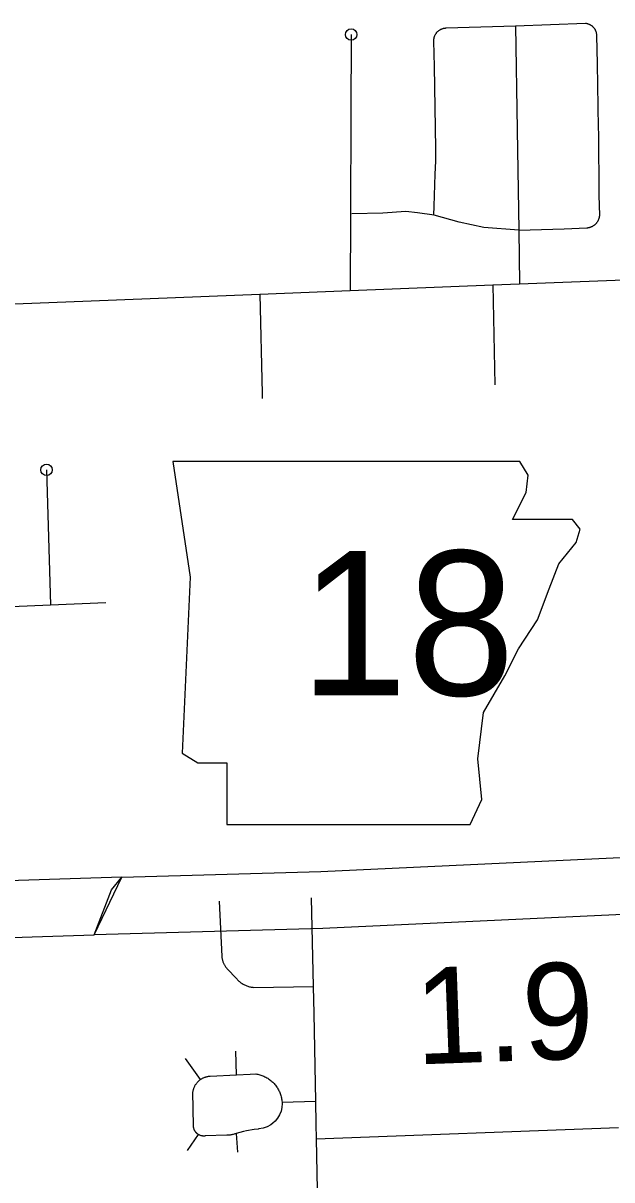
# Model space of a CAD drawing. Extents: x 309348 to 309445, y 336383 to 336484.
# Drawn here: x 309358.452 to 309359.624, y 336386.222 to 336388.526 of the extents above; entities that cross this region are included whole.
import ezdxf

# ---------------------------------------------------------------- set-up
doc = ezdxf.new("R2010")
doc.units = 0
doc.layers.add('R_Annotation', color=7, linetype='Continuous')

msp = doc.modelspace()

# ---------------------------------------------------------------- linework, layer by layer
at = {"layer": 'R_Annotation'}
for points in [[(309359.4322, 336388.5203), (309359.5715, 336388.5255), (309359.5724, 336388.5254), (309359.5732, 336388.5253), (309359.5741, 336388.5251), (309359.5749, 336388.5249), (309359.5757, 336388.5247), (309359.5765, 336388.5244), (309359.5774, 336388.5241), (309359.5782, 336388.5238), (309359.5789, 336388.5235), (309359.5797, 336388.5231), (309359.5805, 336388.5227), (309359.5812, 336388.5223), (309359.582, 336388.5219), (309359.5827, 336388.5214), (309359.5834, 336388.5209), (309359.5841, 336388.5204), (309359.5848, 336388.5199), (309359.5854, 336388.5193), (309359.586, 336388.5187), (309359.5866, 336388.5181), (309359.5872, 336388.5175)], [(309359.105, 336388.5027), (309359.1045, 336388.3455)], [(309359.2765, 336388.508), (309359.2758, 336388.5073), (309359.2752, 336388.5066), (309359.2746, 336388.5059), (309359.2741, 336388.5052), (309359.2736, 336388.5044), (309359.273, 336388.5036), (309359.2726, 336388.5028), (309359.2721, 336388.502), (309359.2717, 336388.5012), (309359.2713, 336388.5004), (309359.2709, 336388.4995), (309359.2706, 336388.4987), (309359.2703, 336388.4978), (309359.27, 336388.4969), (309359.2698, 336388.496), (309359.2696, 336388.4951), (309359.2694, 336388.4942), (309359.2692, 336388.4933), (309359.2691, 336388.4924), (309359.269, 336388.4915), (309359.269, 336388.4905), (309359.269, 336388.4896), (309359.2701, 336388.439), (309359.2728, 336388.2759), (309359.2727, 336388.2504), (309359.2718, 336388.225), (309359.2697, 336388.1609), (309359.269, 336388.1431)], [(309359.2765, 336388.508), (309359.2771, 336388.5086), (309359.2778, 336388.5092), (309359.2785, 336388.5099), (309359.2792, 336388.5104), (309359.2799, 336388.511), (309359.2807, 336388.5115), (309359.2815, 336388.512), (309359.2823, 336388.5125), (309359.2831, 336388.5129), (309359.2839, 336388.5133), (309359.2847, 336388.5137), (309359.2856, 336388.5141), (309359.2865, 336388.5144), (309359.2873, 336388.5147), (309359.2882, 336388.515), (309359.2891, 336388.5152), (309359.29, 336388.5154), (309359.2909, 336388.5156), (309359.2918, 336388.5157), (309359.2927, 336388.5158), (309359.2937, 336388.5159), (309359.2946, 336388.516), (309359.4322, 336388.5203)], [(309359.4322, 336388.5203), (309359.4356, 336388.313)], [(309359.5872, 336388.5175), (309359.5878, 336388.5168), (309359.5883, 336388.5162), (309359.5889, 336388.5155), (309359.5894, 336388.5148), (309359.5898, 336388.5141), (309359.5903, 336388.5133), (309359.5907, 336388.5126), (309359.5911, 336388.5118), (309359.5915, 336388.5111), (309359.5918, 336388.5103), (309359.5922, 336388.5095), (309359.5924, 336388.5087), (309359.5927, 336388.5078), (309359.5929, 336388.507), (309359.5932, 336388.5062), (309359.5933, 336388.5053), (309359.5935, 336388.5045), (309359.5936, 336388.5036), (309359.5937, 336388.5028), (309359.5938, 336388.5019), (309359.5938, 336388.5011), (309359.5951, 336388.4447), (309359.5973, 336388.3167)], [(309359.1045, 336388.3455), (309359.104, 336388.1427)], [(309359.5973, 336388.3167), (309359.5975, 336388.3051), (309359.5985, 336388.1831), (309359.5995, 336388.1422), (309359.5994, 336388.1413), (309359.5993, 336388.1404), (309359.5991, 336388.1395), (309359.5989, 336388.1386), (309359.5987, 336388.1377), (309359.5985, 336388.1369), (309359.5982, 336388.136), (309359.5979, 336388.1351), (309359.5976, 336388.1343), (309359.5973, 336388.1334), (309359.5969, 336388.1326), (309359.5965, 336388.1318), (309359.596, 336388.131), (309359.5956, 336388.1302), (309359.5951, 336388.1294), (309359.5945, 336388.1287), (309359.594, 336388.128), (309359.5934, 336388.1273), (309359.5928, 336388.1266), (309359.5922, 336388.1259), (309359.5915, 336388.1253)], [(309359.4356, 336388.313), (309359.4389, 336388.1131)], [(309359.104, 336388.1427), (309359.1029, 336387.9927)], [(309359.4389, 336388.1131), (309359.3695, 336388.1187), (309359.3204, 336388.129), (309359.2706, 336388.1429), (309359.2369, 336388.148), (309359.2142, 336388.1502), (309359.168, 336388.1473), (309359.1065, 336388.1458)], [(309359.4389, 336388.1131), (309359.529, 336388.1159), (309359.5743, 336388.1179), (309359.5752, 336388.118), (309359.5761, 336388.1181), (309359.577, 336388.1182), (309359.5779, 336388.1183), (309359.5788, 336388.1185), (309359.5797, 336388.1187), (309359.5806, 336388.1189), (309359.5815, 336388.1192), (309359.5823, 336388.1195), (309359.5832, 336388.1198), (309359.584, 336388.1202), (309359.5849, 336388.1206), (309359.5857, 336388.121), (309359.5865, 336388.1214), (309359.5872, 336388.1219), (309359.588, 336388.1224), (309359.5888, 336388.1229), (309359.5895, 336388.1235), (309359.5902, 336388.124), (309359.5909, 336388.1246), (309359.5915, 336388.1253)], [(309359.4389, 336388.1131), (309359.4405, 336388.0061)], [(309359.4405, 336388.0061), (309359.7, 336388.0164)], [(309358.9232, 336387.9855), (309359.1029, 336387.9927)], [(309359.1029, 336387.9927), (309359.3873, 336388.004)], [(309359.3873, 336388.004), (309359.4405, 336388.0061)], [(309359.3873, 336388.004), (309359.391, 336387.8054)], [(309358.1794, 336387.9563), (309358.5365, 336387.9705), (309358.9232, 336387.9855)], [(309358.9232, 336387.9855), (309358.9277, 336387.7881), (309358.9279, 336387.7778)], [(309358.4985, 336387.6357), (309358.5061, 336387.3671)], [(309358.5061, 336387.3671), (309358.6166, 336387.3713)], [(309358.3502, 336387.3602), (309358.5061, 336387.3671)], [(309358.6483, 336386.8248), (309359.0446, 336386.8357), (309359.6271, 336386.8631), (309360.1566, 336386.8834), (309360.2449, 336386.8918), (309360.5306, 336386.8981), (309360.8286, 336386.9101), (309361.4434, 336386.9305), (309361.5047, 336386.9362), (309361.7555, 336386.9394), (309362.5213, 336386.9685)], [(309362.5236, 336386.8548), (309361.7583, 336386.8258), (309361.5108, 336386.8226), (309361.4507, 336386.817), (309360.8327, 336386.7965), (309360.5341, 336386.7845), (309360.2516, 336386.7783), (309360.1642, 336386.7699), (309359.632, 336386.7496), (309359.0488, 336386.7221), (309358.5935, 336386.7096)], [(309356.9706, 336386.6572), (309358.5935, 336386.7096), (309358.6483, 336386.8248), (309356.8355, 336386.7664)], [(309358.5935, 336386.7096), (309358.6278, 336386.799), (309358.6483, 336386.8248)], [(309358.8425, 336386.7766), (309358.8473, 336386.6667), (309358.8475, 336386.6653), (309358.8477, 336386.6639), (309358.8479, 336386.6625), (309358.8482, 336386.6612), (309358.8485, 336386.6598), (309358.8488, 336386.6585), (309358.8493, 336386.6572), (309358.8497, 336386.6559), (309358.8502, 336386.6546), (309358.8508, 336386.6533), (309358.8513, 336386.652), (309358.852, 336386.6508), (309358.8526, 336386.6496), (309358.8533, 336386.6484), (309358.8541, 336386.6472), (309358.8549, 336386.6461), (309358.8557, 336386.645), (309358.8566, 336386.6439), (309358.8575, 336386.6428), (309358.8584, 336386.6418), (309358.8593, 336386.6408), (309358.8754, 336386.6239), (309358.8765, 336386.6225), (309358.8777, 336386.6212), (309358.8788, 336386.62), (309358.8801, 336386.6187), (309358.8813, 336386.6176), (309358.8826, 336386.6164), (309358.884, 336386.6154), (309358.8854, 336386.6143), (309358.8868, 336386.6133), (309358.8882, 336386.6124), (309358.8897, 336386.6115), (309358.8912, 336386.6107), (309358.8927, 336386.6099), (309358.8943, 336386.6092), (309358.8959, 336386.6085), (309358.8975, 336386.6079), (309358.8991, 336386.6073), (309358.9008, 336386.6068), (309358.9024, 336386.6063), (309358.9041, 336386.606), (309358.9058, 336386.6056), (309358.9075, 336386.6054), (309358.9092, 336386.6051), (309358.9109, 336386.605), (309359.0295, 336386.607)], [(309359.0251, 336386.7833), (309359.0295, 336386.607)], [(309359.0295, 336386.607), (309359.0308, 336386.5529), (309359.034, 336386.3783)], [(309358.8764, 336386.431), (309358.8751, 336386.4782)], [(309358.805, 336386.4215), (309358.7752, 336386.4636)], [(309358.805, 336386.4215), (309358.806, 336386.4222), (309358.807, 336386.4229), (309358.8081, 336386.4235), (309358.8092, 336386.4241), (309358.8102, 336386.4246), (309358.8113, 336386.4251), (309358.8125, 336386.4256), (309358.8136, 336386.426), (309358.8148, 336386.4264), (309358.8159, 336386.4268), (309358.8171, 336386.4271), (309358.8183, 336386.4274), (309358.8195, 336386.4277), (309358.8207, 336386.4279), (309358.8219, 336386.428), (309358.8231, 336386.4281), (309358.8243, 336386.4282), (309358.8764, 336386.431)], [(309358.8764, 336386.431), (309358.9038, 336386.4324), (309358.9151, 336386.4327), (309358.9172, 336386.4324), (309358.9193, 336386.432), (309358.9213, 336386.4315), (309358.9234, 336386.4309), (309358.9254, 336386.4303), (309358.9274, 336386.4296), (309358.9294, 336386.4288), (309358.9313, 336386.428), (309358.9332, 336386.4271), (309358.9351, 336386.4261), (309358.937, 336386.4251), (309358.9388, 336386.424), (309358.9406, 336386.4229), (309358.9423, 336386.4216), (309358.944, 336386.4204), (309358.9456, 336386.419), (309358.9472, 336386.4176), (309358.9488, 336386.4162), (309358.9503, 336386.4147), (309358.9517, 336386.4132), (309358.9531, 336386.4116), (309358.9545, 336386.4099), (309358.9557, 336386.4082), (309358.957, 336386.4065), (309358.9581, 336386.4047), (309358.9592, 336386.4029), (309358.9603, 336386.4011), (309358.9612, 336386.3992), (309358.9621, 336386.3973), (309358.963, 336386.3953), (309358.9638, 336386.3933), (309358.9645, 336386.3913), (309358.9651, 336386.3893), (309358.9657, 336386.3873), (309358.9662, 336386.3852), (309358.9666, 336386.3831), (309358.9669, 336386.3811), (309358.9672, 336386.379), (309358.9674, 336386.3763)], [(309358.8003, 336386.3122), (309358.7997, 336386.3126), (309358.7991, 336386.313), (309358.7986, 336386.3135), (309358.798, 336386.314), (309358.7975, 336386.3144), (309358.797, 336386.315), (309358.7965, 336386.3155), (309358.796, 336386.316), (309358.7955, 336386.3166), (309358.7951, 336386.3171), (309358.7946, 336386.3177), (309358.7942, 336386.3183), (309358.7939, 336386.319), (309358.7935, 336386.3196), (309358.7932, 336386.3202), (309358.7929, 336386.3209), (309358.7926, 336386.3215), (309358.7923, 336386.3222), (309358.7921, 336386.3229), (309358.7918, 336386.3236), (309358.7916, 336386.3243), (309358.7915, 336386.325), (309358.7913, 336386.3257), (309358.7912, 336386.3264), (309358.7911, 336386.3271), (309358.791, 336386.3278), (309358.791, 336386.3286), (309358.7909, 336386.3293), (309358.79, 336386.397), (309358.7902, 336386.3983), (309358.7905, 336386.3995), (309358.7908, 336386.4008), (309358.7911, 336386.402), (309358.7915, 336386.4032), (309358.7919, 336386.4045), (309358.7924, 336386.4057), (309358.7929, 336386.4068), (309358.7935, 336386.408), (309358.794, 336386.4091), (309358.7947, 336386.4102), (309358.7953, 336386.4113), (309358.7961, 336386.4124), (309358.7968, 336386.4135), (309358.7976, 336386.4145), (309358.7984, 336386.4155), (309358.7993, 336386.4164), (309358.8001, 336386.4174), (309358.8011, 336386.4183), (309358.802, 336386.4191), (309358.803, 336386.42), (309358.804, 336386.4207), (309358.805, 336386.4215)], [(309358.9674, 336386.3763), (309359.034, 336386.3783)], [(309359.034, 336386.3783), (309359.0349, 336386.3323), (309359.0355, 336386.3033)], [(309358.9674, 336386.3763), (309358.9676, 336386.3734), (309358.9671, 336386.3657), (309358.9654, 336386.3581), (309358.9625, 336386.3509), (309358.9585, 336386.3443), (309358.9535, 336386.3384), (309358.9488, 336386.3342), (309358.9448, 336386.3314), (309358.9375, 336386.3275), (309358.9297, 336386.3246), (309358.9215, 336386.323)], [(309358.8003, 336386.3122), (309358.7782, 336386.2801)], [(309358.8763, 336386.3142), (309358.8748, 336386.3136), (309358.8733, 336386.313), (309358.8718, 336386.3125), (309358.8702, 336386.3121), (309358.8687, 336386.3117), (309358.8671, 336386.3113), (309358.8655, 336386.311), (309358.8639, 336386.3108), (309358.8623, 336386.3106), (309358.8607, 336386.3104), (309358.8591, 336386.3103), (309358.8575, 336386.3103), (309358.8143, 336386.309), (309358.8136, 336386.3089), (309358.8129, 336386.3088), (309358.8122, 336386.3088), (309358.8115, 336386.3088), (309358.8108, 336386.3088), (309358.8101, 336386.3088), (309358.8094, 336386.3089), (309358.8087, 336386.309), (309358.808, 336386.3091), (309358.8074, 336386.3092), (309358.8067, 336386.3094), (309358.806, 336386.3096), (309358.8053, 336386.3098), (309358.8047, 336386.31), (309358.804, 336386.3103), (309358.8034, 336386.3105), (309358.8027, 336386.3108), (309358.8021, 336386.3111), (309358.8015, 336386.3115), (309358.8009, 336386.3118), (309358.8003, 336386.3122)], [(309358.9215, 336386.323), (309358.9197, 336386.3227), (309358.9121, 336386.3218), (309358.8965, 336386.3191), (309358.8906, 336386.3177), (309358.8763, 336386.3142)], [(309358.8763, 336386.3142), (309358.879, 336386.2768)], [(309359.0355, 336386.3033), (309359.6372, 336386.3261)], [(309359.0355, 336386.3033), (309359.0382, 336386.1676), (309359.0422, 336385.9659), (309359.0465, 336385.7827)]]:
    msp.add_lwpolyline(points, dxfattribs=at)
msp.add_lwpolyline([(309358.7496, 336387.6524), (309358.7842, 336387.4217), (309358.7688, 336387.0717), (309358.7996, 336387.0524), (309358.8573, 336387.0524), (309358.8573, 336386.9293), (309359.3419, 336386.9293), (309359.365, 336386.9793), (309359.3573, 336387.0601), (309359.3688, 336387.1524), (309359.4111, 336387.2255), (309359.4381, 336387.2794), (309359.4765, 336387.337), (309359.4996, 336387.3986), (309359.5188, 336387.4486), (309359.5534, 336387.4909), (309359.5611, 336387.5178), (309359.5458, 336387.5371), (309359.4265, 336387.5371), (309359.4534, 336387.5909), (309359.4573, 336387.6255), (309359.4413, 336387.6521)], close=True, dxfattribs=at)
for centre in [(309359.105, 336388.5027), (309358.4985, 336387.6357)]:
    msp.add_circle(centre, 0.0114, dxfattribs=at)

# ---------------------------------------------------------------- texts
msp.add_text('18', height=0.28782, dxfattribs=at).set_placement((309359.0029, 336387.1866))
msp.add_text('1.9', height=0.19206, rotation=2.1055, dxfattribs=at).set_placement((309359.2349, 336386.4513))

doc.saveas('drawing.dxf')
